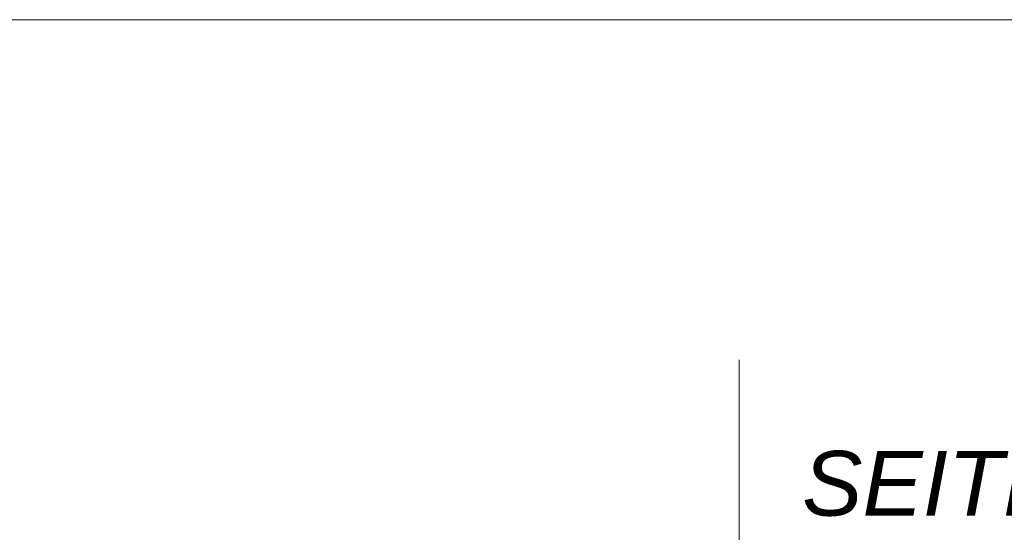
# Model space of a CAD drawing. Extents: x -620 to 300, y 62 to 1112.
# Tile 280 of 288: x 220 to 241, y 874 to 885. Entities that reach past the tile are written whole.
import ezdxf
from ezdxf.lldxf.tags import DXFTag

# ---------------------------------------------------------------- set-up
doc = ezdxf.new("R2010")
doc.units = 0
doc.layers.get('0').update_dxf_attribs({"lineweight": 13})
doc.layers.add('E_Detail_Beschriftung', color=7, linetype='Continuous', lineweight=13, true_color=0x009900)
doc.layers.add('E_Detail_Linie_Text_Bem', color=7, linetype='Continuous', lineweight=13)
doc.styles.get("Standard").update_dxf_attribs({"font": 'ARIALN.TTF'})
tags = doc.linetypes.add('fein_strichliert-A06GA1N18I', pattern=[4, 1, -2, 1]).pattern_tags.tags
tags[8:9] = [DXFTag(74, 4), DXFTag(75, 0), DXFTag(340, '0'), DXFTag(46, 0.0), DXFTag(50, 0.0), DXFTag(44, 0.0), DXFTag(45, 0.0)]
tags[6:7] = [DXFTag(74, 4), DXFTag(75, 0), DXFTag(340, '0'), DXFTag(46, 0.0), DXFTag(50, 0.0), DXFTag(44, 0.0), DXFTag(45, 0.0)]
tags[4:5] = [DXFTag(74, 4), DXFTag(75, 0), DXFTag(340, '0'), DXFTag(46, 0.0), DXFTag(50, 0.0), DXFTag(44, 0.0), DXFTag(45, 0.0)]

# ---------------------------------------------------------------- blocks, each defined once
blk = doc.blocks.new('Referenz-A06GA1N28I')
at = {"layer": 'E_Detail_Linie_Text_Bem', "linetype": 'fein_strichliert-A06GA1N18I', "ltscale": 0.65}
for p, q in [((251.567, 885.159), (188.798, 885.159)), ((235.686, 824.924), (235.686, 877.803))]:
    blk.add_line(p, q, dxfattribs=at)
at = {"layer": 'E_Detail_Beschriftung', "linetype": 'Continuous', "lineweight": -2, "ltscale": 0.25, "insert": (237.052, 875.83), "char_height": 1.4, "attachment_point": 1}
blk.add_mtext('{\\fArial|b0|i1;SEITEN}', dxfattribs=at)

msp = doc.modelspace()

# ---------------------------------------------------------------- block references
at = {"color": 8, "lineweight": 25, "ltscale": 0.25, "true_color": 0x808080}
msp.add_blockref('Referenz-A06GA1N28I', (0, 0), dxfattribs=at)

doc.saveas('drawing.dxf')
